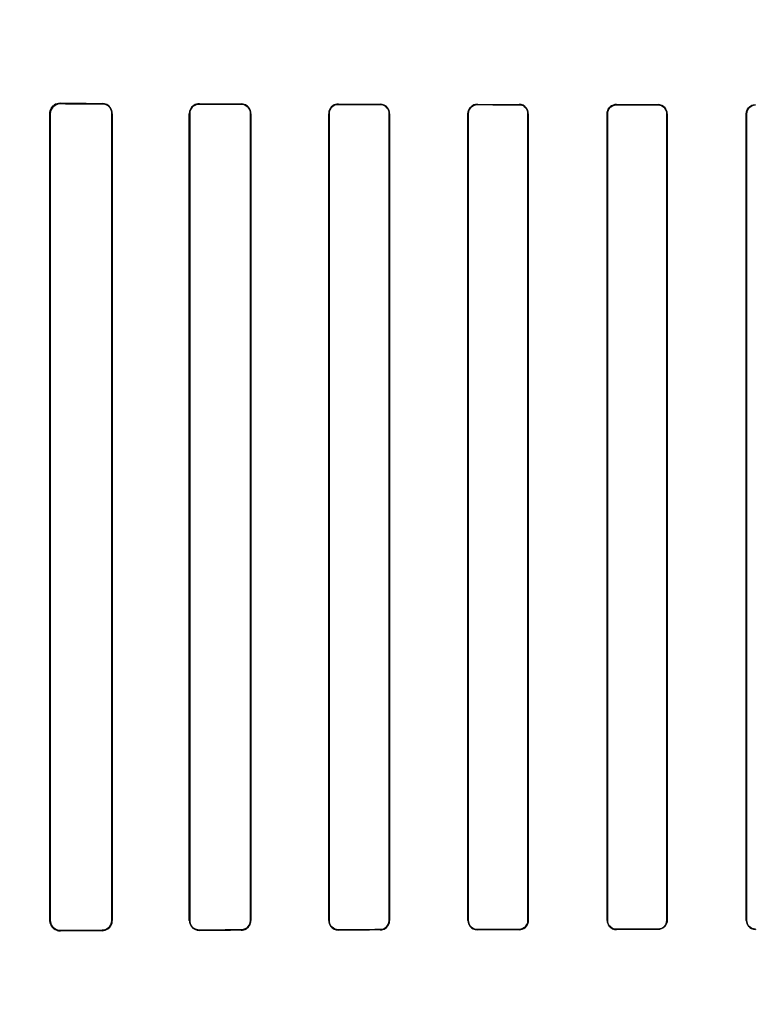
# Model space of a CAD drawing. Header units: millimetres. Extents: x 0 to 297, y 0 to 210.
# Tile 361 of 499: x 240.147 to 240.332, y 157.774 to 158.022. Entities that reach past the tile are written whole.
import ezdxf

# ---------------------------------------------------------------- set-up
doc = ezdxf.new("R2010")
doc.units = ezdxf.units.MM
doc.header["$LTSCALE"] = 16.335
doc.layers.get('0').update_dxf_attribs({"linetype": 'CONTINUOUS'})
for name, color, linetype in [('AXES_REF', 7, 'CONTINUOUS'), ('INTFCLR_1', 7, 'CONTINUOUS'), ('INTFCLR_72935', 7, 'CONTINUOUS')]:
    doc.layers.add(name, color=color, linetype=linetype)

msp = doc.modelspace()

# ---------------------------------------------------------------- linework, layer by layer
at = {"color": 7, "linetype": 'Continuous'}
for radius in [6.78708, 6.7865, 6.74304]:
    msp.add_circle((241.48891, 154.71146), radius, dxfattribs=at)
for radius, start, end in [(6.72, 278.277129, 261.722871), (6.874, 113.082692, 346.830891)]:
    msp.add_arc((241.48891, 154.71146), radius, start, end, dxfattribs=at)
at = {"layer": 'AXES_REF', "color": 9, "linetype": 'Continuous'}
msp.add_circle((241.48891, 154.71146), 4.15, dxfattribs=at)
msp.add_arc((241.48891, 154.71146), 6.19116, 94.411812, 85.588188, dxfattribs=at)
at = {"layer": 'INTFCLR_1', "color": 9, "linetype": 'Continuous'}
for p, q in [((240.15697, 158.00048), (240.15697, 158.00059)), ((240.16747, 158.00055), (240.16747, 158.00045)), ((240.19197, 158.00038), (240.19197, 158.00047)), ((240.20247, 158.00044), (240.20247, 158.00035)), ((240.22697, 158.0003), (240.22697, 158.00038)), ((240.23747, 158.00036), (240.23747, 158.00028)), ((240.26197, 158.00023), (240.26197, 158.00031)), ((240.27247, 158.0003), (240.27247, 158.00022)), ((240.29697, 158.00018), (240.29697, 158.00026)), ((240.30747, 158.00025), (240.30747, 158.00017)), ((240.33197, 158.00015), (240.33197, 158.00022)), ((240.15432, 157.99795), (240.15443, 157.99795)), ((240.16995, 157.99795), (240.17005, 157.99795)), ((240.18944, 157.99795), (240.18953, 157.99795)), ((240.20486, 157.99795), (240.20495, 157.99795)), ((240.22453, 157.99795), (240.22462, 157.99795)), ((240.23978, 157.99795), (240.23987, 157.99795)), ((240.2596, 157.99795), (240.25968, 157.99795)), ((240.27472, 157.99795), (240.2748, 157.99795)), ((240.29466, 157.99795), (240.29473, 157.99795)), ((240.30968, 157.99795), (240.30976, 157.99795)), ((240.3297, 157.99795), (240.32977, 157.99795)), ((240.15443, 157.79495), (240.15432, 157.79495)), ((240.17005, 157.79495), (240.16995, 157.79495)), ((240.18953, 157.79495), (240.18944, 157.79495)), ((240.20495, 157.79495), (240.20486, 157.79495)), ((240.22462, 157.79495), (240.22453, 157.79495)), ((240.23987, 157.79495), (240.23978, 157.79495)), ((240.25968, 157.79495), (240.2596, 157.79495)), ((240.27247, 157.79269), (240.27247, 157.79261)), ((240.2748, 157.79495), (240.27472, 157.79495)), ((240.29473, 157.79495), (240.29466, 157.79495)), ((240.29697, 157.79265), (240.29697, 157.79273)), ((240.30747, 157.79274), (240.30747, 157.79266)), ((240.30976, 157.79495), (240.30968, 157.79495)), ((240.32977, 157.79495), (240.3297, 157.79495)), ((240.33197, 157.79269), (240.33197, 157.79276)), ((240.15697, 157.79232), (240.15697, 157.79243)), ((240.16747, 157.79246), (240.16747, 157.79236)), ((240.19197, 157.79244), (240.19197, 157.79253)), ((240.20247, 157.79256), (240.20247, 157.79247)), ((240.22697, 157.79253), (240.22697, 157.79261)), ((240.23747, 157.79263), (240.23747, 157.79255)), ((240.26197, 157.7926), (240.26197, 157.79268))]:
    msp.add_line(p, q, dxfattribs=at)
at = {"layer": 'INTFCLR_1', "color": 6, "linetype": 'Continuous'}
for p, q in [((240.15432, 157.99795), (240.15432, 157.79495)), ((240.15443, 157.99795), (240.15443, 157.79495)), ((240.16995, 157.79495), (240.16995, 157.99795)), ((240.17005, 157.79495), (240.17005, 157.99795)), ((240.18944, 157.99795), (240.18944, 157.79495)), ((240.18953, 157.99795), (240.18953, 157.79495)), ((240.20486, 157.79495), (240.20486, 157.99795)), ((240.20495, 157.79495), (240.20495, 157.99795)), ((240.22453, 157.99795), (240.22453, 157.79495)), ((240.22462, 157.99795), (240.22462, 157.79495)), ((240.23978, 157.79495), (240.23978, 157.99795)), ((240.23987, 157.79495), (240.23987, 157.99795)), ((240.2596, 157.99795), (240.2596, 157.79495)), ((240.25968, 157.99795), (240.25968, 157.79495)), ((240.27472, 157.79495), (240.27472, 157.99795)), ((240.2748, 157.79495), (240.2748, 157.99795)), ((240.29466, 157.99795), (240.29466, 157.79495)), ((240.29473, 157.99795), (240.29473, 157.79495)), ((240.30968, 157.79495), (240.30968, 157.99795)), ((240.30976, 157.79495), (240.30976, 157.99795)), ((240.3297, 157.99795), (240.3297, 157.79495)), ((240.32977, 157.99795), (240.32977, 157.79495))]:
    msp.add_line(p, q, dxfattribs=at)
at = {"layer": 'INTFCLR_1', "color": 7, "linetype": 'Continuous'}
msp.add_lwpolyline([(240.15609, 158.00044), (240.15618, 158.00047), (240.15627, 158.0005), (240.15637, 158.00052), (240.15646, 158.00054), (240.15656, 158.00056), (240.15666, 158.00057), (240.15676, 158.00058), (240.15686, 158.00059), (240.15697, 158.00059)], dxfattribs=at)
at = {"layer": 'INTFCLR_1', "color": 6, "linetype": 'Continuous'}
for centre, major_axis, start_param, end_param in [((240.42472, 158.00145), (0.36509, 0), -2.394089, -2.352695), ((240.42472, 158.00145), (0.38609, 0), -2.337129, -2.300034), ((240.42472, 158.00145), (0.36509, 0), -2.262072, -2.225293), ((240.42472, 158.00145), (0.38609, 0), -2.217858, -2.184193), ((240.42472, 158.00145), (0.36509, 0), -2.143198, -2.109347), ((240.42472, 158.00145), (0.38609, 0), -2.10853, -2.077154), ((240.42472, 158.00145), (0.36509, 0), -2.032847, -2.000965), ((240.42472, 158.00145), (0.38609, 0), -2.005937, -1.976148), ((240.42472, 158.00145), (0.36509, 0), -1.928279, -1.897747), ((240.42472, 158.00145), (0.38609, 0), -1.908037, -1.879358), ((240.42472, 157.79145), (0.38609, 0), 1.976148, 2.005937), ((240.42472, 157.79145), (0.38609, 0), 1.879358, 1.908037), ((240.42472, 157.79145), (0.38609, 0), 2.300034, 2.337129), ((240.42472, 157.79145), (0.36509, 0), 2.352695, 2.394089), ((240.42472, 157.79145), (0.38609, 0), 2.184193, 2.217858), ((240.42472, 157.79145), (0.36509, 0), 2.225293, 2.262072), ((240.42472, 157.79145), (0.38609, 0), 2.077154, 2.10853), ((240.42472, 157.79145), (0.36509, 0), 2.109347, 2.143198), ((240.42472, 157.79145), (0.36509, 0), 2.000965, 2.032847), ((240.42472, 157.79145), (0.36509, 0), 1.897747, 1.928279)]:
    msp.add_ellipse(centre, major_axis=major_axis, ratio=0.003491, start_param=start_param, end_param=end_param, dxfattribs=at)
at = {"layer": 'INTFCLR_1', "color": 7, "linetype": 'Continuous'}
for points, knots in [([(240.15697, 158.00059), (240.15643, 158.00058), (240.15505, 158.00018), (240.15432, 157.99876), (240.15432, 157.99795)], [0, 0, 0, 0, 0.401573, 1, 1, 1, 1]), ([(240.15432, 157.99795), (240.15432, 157.99843), (240.15462, 157.99951), (240.15553, 158.00025), (240.15609, 158.00044)], [0, 0, 0, 0, 0.442089, 1, 1, 1, 1])]:
    msp.add_open_spline(points, degree=3, knots=knots, dxfattribs=at)
at = {"layer": 'INTFCLR_1', "color": 6, "linetype": 'Continuous'}
for points, knots in [([(240.15697, 158.00048), (240.15646, 158.00049), (240.15514, 158.0001), (240.15443, 157.99874), (240.15443, 157.99795)], [0, 0, 0, 0, 0.393822, 1, 1, 1, 1]), ([(240.17005, 157.99795), (240.17005, 157.99847), (240.16966, 157.99982), (240.16826, 158.00055), (240.16747, 158.00055)], [0, 0, 0, 0, 0.39343, 1, 1, 1, 1]), ([(240.16995, 157.99795), (240.16995, 157.99846), (240.16956, 157.99976), (240.16822, 158.00045), (240.16747, 158.00045)], [0, 0, 0, 0, 0.402383, 1, 1, 1, 1]), ([(240.19197, 158.00047), (240.19148, 158.00047), (240.19017, 158.00011), (240.18944, 157.99875), (240.18944, 157.99795)], [0, 0, 0, 0, 0.379369, 1, 1, 1, 1]), ([(240.19197, 158.00038), (240.1915, 158.00038), (240.19024, 158.00004), (240.18953, 157.99873), (240.18953, 157.99795)], [0, 0, 0, 0, 0.373842, 1, 1, 1, 1]), ([(240.20495, 157.99795), (240.20495, 157.99848), (240.20454, 157.99978), (240.20321, 158.00044), (240.20247, 158.00044)], [0, 0, 0, 0, 0.412853, 1, 1, 1, 1]), ([(240.20486, 157.99795), (240.20486, 157.99846), (240.20446, 157.99972), (240.20318, 158.00035), (240.20247, 158.00035)], [0, 0, 0, 0, 0.417005, 1, 1, 1, 1]), ([(240.22697, 158.00038), (240.22651, 158.00038), (240.22526, 158.00005), (240.22453, 157.99874), (240.22453, 157.99795)], [0, 0, 0, 0, 0.365847, 1, 1, 1, 1]), ([(240.22697, 158.0003), (240.2264, 158.0003), (240.22516, 157.99984), (240.22462, 157.99858), (240.22462, 157.99795)], [0, 0, 0, 0, 0.47417, 1, 1, 1, 1]), ([(240.23987, 157.99795), (240.23987, 157.99847), (240.23946, 157.99973), (240.23817, 158.00036), (240.23747, 158.00036)], [0, 0, 0, 0, 0.424165, 1, 1, 1, 1]), ([(240.23978, 157.99795), (240.23978, 157.99846), (240.23939, 157.99967), (240.23814, 158.00027), (240.23747, 158.00028)], [0, 0, 0, 0, 0.426866, 1, 1, 1, 1]), ([(240.26197, 158.00031), (240.2614, 158.00031), (240.26015, 157.99986), (240.2596, 157.9986), (240.2596, 157.99795)], [0, 0, 0, 0, 0.467061, 1, 1, 1, 1]), ([(240.26197, 158.00023), (240.26151, 158.00023), (240.26032, 157.99988), (240.25968, 157.99865), (240.25968, 157.99795)], [0, 0, 0, 0, 0.396507, 1, 1, 1, 1]), ([(240.2748, 157.99795), (240.2748, 157.99847), (240.2744, 157.9997), (240.27314, 158.0003), (240.27247, 158.0003)], [0, 0, 0, 0, 0.432834, 1, 1, 1, 1]), ([(240.27472, 157.99795), (240.27472, 157.99845), (240.27433, 157.99964), (240.27312, 158.00022), (240.27247, 158.00022)], [0, 0, 0, 0, 0.434515, 1, 1, 1, 1]), ([(240.29697, 158.00026), (240.29642, 158.00026), (240.29521, 157.99983), (240.29466, 157.99859), (240.29466, 157.99795)], [0, 0, 0, 0, 0.45921, 1, 1, 1, 1]), ([(240.29697, 158.00018), (240.29638, 158.00018), (240.2952, 157.99969), (240.29473, 157.99851), (240.29473, 157.99795)], [0, 0, 0, 0, 0.511254, 1, 1, 1, 1]), ([(240.30976, 157.99795), (240.30976, 157.99847), (240.30935, 157.99967), (240.30812, 158.00025), (240.30747, 158.00025)], [0, 0, 0, 0, 0.439305, 1, 1, 1, 1]), ([(240.30968, 157.99795), (240.30968, 157.99846), (240.30928, 157.99962), (240.30809, 158.00017), (240.30747, 158.00017)], [0, 0, 0, 0, 0.445822, 1, 1, 1, 1]), ([(240.3297, 157.99795), (240.3297, 157.99847), (240.33011, 157.99967), (240.33133, 158.00022), (240.33197, 158.00022)], [0, 0, 0, 0, 0.448932, 1, 1, 1, 1]), ([(240.33197, 158.00015), (240.3314, 158.00015), (240.33023, 157.99967), (240.32977, 157.99851), (240.32977, 157.99795)], [0, 0, 0, 0, 0.506253, 1, 1, 1, 1]), ([(240.15432, 157.79495), (240.15432, 157.79445), (240.1547, 157.79308), (240.15613, 157.79232), (240.15697, 157.79232)], [0, 0, 0, 0, 0.376083, 1, 1, 1, 1]), ([(240.15443, 157.79495), (240.15443, 157.79445), (240.15481, 157.79313), (240.15618, 157.79242), (240.15697, 157.79243)], [0, 0, 0, 0, 0.392607, 1, 1, 1, 1]), ([(240.16747, 157.79246), (240.16798, 157.79246), (240.16928, 157.79287), (240.16995, 157.79421), (240.16995, 157.79495)], [0, 0, 0, 0, 0.409287, 1, 1, 1, 1]), ([(240.16747, 157.79236), (240.16798, 157.79236), (240.16933, 157.79276), (240.17005, 157.79416), (240.17005, 157.79495)], [0, 0, 0, 0, 0.394587, 1, 1, 1, 1]), ([(240.18944, 157.79495), (240.18944, 157.79443), (240.18984, 157.79312), (240.1912, 157.79243), (240.19197, 157.79244)], [0, 0, 0, 0, 0.405294, 1, 1, 1, 1]), ([(240.18953, 157.79495), (240.18953, 157.79445), (240.18993, 157.79318), (240.19124, 157.79253), (240.19197, 157.79253)], [0, 0, 0, 0, 0.4116, 1, 1, 1, 1]), ([(240.20247, 157.79256), (240.20291, 157.79256), (240.20415, 157.7929), (240.20486, 157.79419), (240.20486, 157.79495)], [0, 0, 0, 0, 0.369218, 1, 1, 1, 1]), ([(240.20247, 157.79247), (240.20294, 157.79247), (240.20422, 157.79282), (240.20495, 157.79417), (240.20495, 157.79495)], [0, 0, 0, 0, 0.373743, 1, 1, 1, 1]), ([(240.22453, 157.79495), (240.22453, 157.79444), (240.22494, 157.79316), (240.22625, 157.79252), (240.22697, 157.79253)], [0, 0, 0, 0, 0.419413, 1, 1, 1, 1]), ([(240.22462, 157.79495), (240.22462, 157.79445), (240.22501, 157.79322), (240.22628, 157.79261), (240.22697, 157.79261)], [0, 0, 0, 0, 0.422805, 1, 1, 1, 1]), ([(240.23747, 157.79263), (240.23794, 157.79263), (240.23915, 157.793), (240.23978, 157.79425), (240.23978, 157.79495)], [0, 0, 0, 0, 0.401643, 1, 1, 1, 1]), ([(240.23747, 157.79255), (240.23805, 157.79255), (240.23932, 157.79303), (240.23987, 157.79431), (240.23987, 157.79495)], [0, 0, 0, 0, 0.47334, 1, 1, 1, 1]), ([(240.2596, 157.79495), (240.2596, 157.79444), (240.26001, 157.7932), (240.26128, 157.79259), (240.26197, 157.7926)], [0, 0, 0, 0, 0.429292, 1, 1, 1, 1]), ([(240.25968, 157.79495), (240.25968, 157.79445), (240.26008, 157.79326), (240.2613, 157.79268), (240.26197, 157.79268)], [0, 0, 0, 0, 0.431437, 1, 1, 1, 1]), ([(240.27247, 157.79269), (240.27292, 157.79269), (240.27409, 157.79304), (240.27472, 157.79426), (240.27472, 157.79495)], [0, 0, 0, 0, 0.393955, 1, 1, 1, 1]), ([(240.27247, 157.79261), (240.27302, 157.79261), (240.27425, 157.79306), (240.2748, 157.79431), (240.2748, 157.79495)], [0, 0, 0, 0, 0.463766, 1, 1, 1, 1]), ([(240.29466, 157.79495), (240.29466, 157.79444), (240.29506, 157.79323), (240.2963, 157.79265), (240.29697, 157.79265)], [0, 0, 0, 0, 0.436747, 1, 1, 1, 1]), ([(240.29473, 157.79495), (240.29473, 157.79446), (240.29513, 157.79329), (240.29633, 157.79273), (240.29697, 157.79273)], [0, 0, 0, 0, 0.438001, 1, 1, 1, 1]), ([(240.30747, 157.79274), (240.30804, 157.79274), (240.30922, 157.79322), (240.30968, 157.7944), (240.30968, 157.79495)], [0, 0, 0, 0, 0.509133, 1, 1, 1, 1]), ([(240.30976, 157.79495), (240.30976, 157.79444), (240.30934, 157.79323), (240.30811, 157.79266), (240.30747, 157.79266)], [0, 0, 0, 0, 0.444674, 1, 1, 1, 1]), ([(240.3297, 157.79495), (240.3297, 157.79444), (240.3301, 157.79325), (240.33132, 157.79269), (240.33197, 157.79269)], [0, 0, 0, 0, 0.442115, 1, 1, 1, 1]), ([(240.32977, 157.79495), (240.32977, 157.79445), (240.33017, 157.7933), (240.33135, 157.79276), (240.33197, 157.79276)], [0, 0, 0, 0, 0.449607, 1, 1, 1, 1])]:
    msp.add_open_spline(points, degree=3, knots=knots, dxfattribs=at)
at = {"layer": 'INTFCLR_72935', "color": 9, "linetype": 'Continuous'}
for p, q in [((240.15697, 158.00059), (240.15697, 158.00048)), ((240.16747, 158.00045), (240.16747, 158.00055)), ((240.19197, 158.00047), (240.19197, 158.00038)), ((240.20247, 158.00035), (240.20247, 158.00044)), ((240.22697, 158.00038), (240.22697, 158.0003)), ((240.23747, 158.00028), (240.23747, 158.00036)), ((240.26197, 158.00031), (240.26197, 158.00023)), ((240.27247, 158.00022), (240.27247, 158.0003)), ((240.29697, 158.00026), (240.29697, 158.00018)), ((240.30747, 158.00017), (240.30747, 158.00025)), ((240.33197, 158.00022), (240.33197, 158.00015)), ((240.15443, 157.99795), (240.15432, 157.99795)), ((240.17005, 157.99795), (240.16995, 157.99795)), ((240.18953, 157.99795), (240.18944, 157.99795)), ((240.20495, 157.99795), (240.20486, 157.99795)), ((240.22462, 157.99795), (240.22453, 157.99795)), ((240.23987, 157.99795), (240.23978, 157.99795)), ((240.25968, 157.99795), (240.2596, 157.99795)), ((240.2748, 157.99795), (240.27472, 157.99795)), ((240.29473, 157.99795), (240.29466, 157.99795)), ((240.30976, 157.99795), (240.30968, 157.99795)), ((240.32977, 157.99795), (240.3297, 157.99795)), ((240.15432, 157.79495), (240.15443, 157.79495)), ((240.16995, 157.79495), (240.17005, 157.79495)), ((240.18944, 157.79495), (240.18953, 157.79495)), ((240.20486, 157.79495), (240.20495, 157.79495)), ((240.22453, 157.79495), (240.22462, 157.79495)), ((240.23978, 157.79495), (240.23987, 157.79495)), ((240.2596, 157.79495), (240.25968, 157.79495)), ((240.27247, 157.79261), (240.27247, 157.79269)), ((240.27472, 157.79495), (240.2748, 157.79495)), ((240.29466, 157.79495), (240.29473, 157.79495)), ((240.29697, 157.79273), (240.29697, 157.79265)), ((240.30747, 157.79266), (240.30747, 157.79274)), ((240.30968, 157.79495), (240.30976, 157.79495)), ((240.3297, 157.79495), (240.32977, 157.79495)), ((240.33197, 157.79276), (240.33197, 157.79269)), ((240.15697, 157.79243), (240.15697, 157.79232)), ((240.16747, 157.79236), (240.16747, 157.79246)), ((240.19197, 157.79253), (240.19197, 157.79244)), ((240.20247, 157.79247), (240.20247, 157.79256)), ((240.22697, 157.79261), (240.22697, 157.79253)), ((240.23747, 157.79255), (240.23747, 157.79263)), ((240.26197, 157.79268), (240.26197, 157.7926))]:
    msp.add_line(p, q, dxfattribs=at)
at = {"layer": 'INTFCLR_72935', "color": 6, "linetype": 'Continuous'}
for p, q in [((240.15432, 157.79495), (240.15432, 157.99795)), ((240.15443, 157.79495), (240.15443, 157.99795)), ((240.16995, 157.99795), (240.16995, 157.79495)), ((240.17005, 157.99795), (240.17005, 157.79495)), ((240.18944, 157.79495), (240.18944, 157.99795)), ((240.18953, 157.79495), (240.18953, 157.99795)), ((240.20486, 157.99795), (240.20486, 157.79495)), ((240.20495, 157.99795), (240.20495, 157.79495)), ((240.22453, 157.79495), (240.22453, 157.99795)), ((240.22462, 157.79495), (240.22462, 157.99795)), ((240.23978, 157.99795), (240.23978, 157.79495)), ((240.23987, 157.99795), (240.23987, 157.79495)), ((240.2596, 157.79495), (240.2596, 157.99795)), ((240.25968, 157.79495), (240.25968, 157.99795)), ((240.27472, 157.99795), (240.27472, 157.79495)), ((240.2748, 157.99795), (240.2748, 157.79495)), ((240.29466, 157.79495), (240.29466, 157.99795)), ((240.29473, 157.79495), (240.29473, 157.99795)), ((240.30968, 157.99795), (240.30968, 157.79495)), ((240.30976, 157.99795), (240.30976, 157.79495)), ((240.3297, 157.79495), (240.3297, 157.99795)), ((240.32977, 157.79495), (240.32977, 157.99795))]:
    msp.add_line(p, q, dxfattribs=at)
at = {"layer": 'INTFCLR_72935', "color": 7, "linetype": 'Continuous'}
msp.add_lwpolyline([(240.15609, 157.79247), (240.15618, 157.79244), (240.15627, 157.79241), (240.15637, 157.79239), (240.15646, 157.79237), (240.15656, 157.79235), (240.15666, 157.79234), (240.15676, 157.79233), (240.15686, 157.79232), (240.15697, 157.79232)], dxfattribs=at)
at = {"layer": 'INTFCLR_72935', "color": 6, "linetype": 'Continuous'}
for centre, major_axis, start_param, end_param in [((240.42472, 158.00145), (0.36509, 0), -2.394089, -2.352695), ((240.42472, 158.00145), (0.38609, 0), -2.337129, -2.300034), ((240.42472, 158.00145), (0.36509, 0), -2.262072, -2.225293), ((240.42472, 158.00145), (0.38609, 0), -2.217858, -2.184193), ((240.42472, 158.00145), (0.36509, 0), -2.143198, -2.109347), ((240.42472, 158.00145), (0.38609, 0), -2.10853, -2.077154), ((240.42472, 158.00145), (0.36509, 0), -2.032847, -2.000965), ((240.42472, 158.00145), (0.38609, 0), -2.005937, -1.976148), ((240.42472, 158.00145), (0.36509, 0), -1.928279, -1.897747), ((240.42472, 158.00145), (0.38609, 0), -1.908037, -1.879358), ((240.42472, 157.79145), (0.38609, 0), 1.976148, 2.005937), ((240.42472, 157.79145), (0.38609, 0), 1.879358, 1.908037), ((240.42472, 157.79145), (0.38609, 0), 2.300034, 2.337129), ((240.42472, 157.79145), (0.36509, 0), 2.352695, 2.394089), ((240.42472, 157.79145), (0.38609, 0), 2.184193, 2.217858), ((240.42472, 157.79145), (0.36509, 0), 2.225293, 2.262072), ((240.42472, 157.79145), (0.38609, 0), 2.077154, 2.10853), ((240.42472, 157.79145), (0.36509, 0), 2.109347, 2.143198), ((240.42472, 157.79145), (0.36509, 0), 2.000965, 2.032847), ((240.42472, 157.79145), (0.36509, 0), 1.897747, 1.928279)]:
    msp.add_ellipse(centre, major_axis=major_axis, ratio=0.003491, start_param=start_param, end_param=end_param, dxfattribs=at)
for points, knots in [([(240.15432, 157.99795), (240.15432, 157.99846), (240.1547, 157.99983), (240.15613, 158.00059), (240.15697, 158.00059)], [0, 0, 0, 0, 0.376083, 1, 1, 1, 1]), ([(240.15443, 157.99795), (240.15443, 157.99846), (240.15481, 157.99978), (240.15618, 158.00049), (240.15697, 158.00048)], [0, 0, 0, 0, 0.392511, 1, 1, 1, 1]), ([(240.17005, 157.99795), (240.17005, 157.99847), (240.16966, 157.99982), (240.16827, 158.00055), (240.16747, 158.00055)], [0, 0, 0, 0, 0.391624, 1, 1, 1, 1]), ([(240.16747, 158.00045), (240.16796, 158.00045), (240.16926, 158.00007), (240.16995, 157.99872), (240.16995, 157.99795)], [0, 0, 0, 0, 0.393004, 1, 1, 1, 1]), ([(240.19197, 158.00047), (240.19147, 158.00047), (240.19016, 158.0001), (240.18944, 157.99874), (240.18944, 157.99795)], [0, 0, 0, 0, 0.387521, 1, 1, 1, 1]), ([(240.18953, 157.99795), (240.18953, 157.99846), (240.18993, 157.99973), (240.19124, 158.00038), (240.19197, 158.00038)], [0, 0, 0, 0, 0.411738, 1, 1, 1, 1]), ([(240.20495, 157.99795), (240.20495, 157.99848), (240.20454, 157.99977), (240.20321, 158.00044), (240.20247, 158.00044)], [0, 0, 0, 0, 0.411614, 1, 1, 1, 1]), ([(240.20247, 158.00035), (240.20293, 158.00035), (240.20417, 158), (240.20486, 157.99871), (240.20486, 157.99795)], [0, 0, 0, 0, 0.378712, 1, 1, 1, 1]), ([(240.22697, 158.00038), (240.2265, 158.00038), (240.22524, 158.00004), (240.22453, 157.99872), (240.22453, 157.99795)], [0, 0, 0, 0, 0.376214, 1, 1, 1, 1]), ([(240.22462, 157.99795), (240.22462, 157.99846), (240.22502, 157.99969), (240.22628, 158.0003), (240.22697, 158.0003)], [0, 0, 0, 0, 0.426616, 1, 1, 1, 1]), ([(240.23987, 157.99795), (240.23987, 157.99848), (240.23946, 157.99974), (240.23817, 158.00036), (240.23747, 158.00036)], [0, 0, 0, 0, 0.425926, 1, 1, 1, 1]), ([(240.23747, 158.00028), (240.23795, 158.00028), (240.23916, 157.9999), (240.23978, 157.99865), (240.23978, 157.99795)], [0, 0, 0, 0, 0.409084, 1, 1, 1, 1]), ([(240.2596, 157.99795), (240.2596, 157.99847), (240.26001, 157.99971), (240.26128, 158.00032), (240.26197, 158.00031)], [0, 0, 0, 0, 0.429292, 1, 1, 1, 1]), ([(240.25968, 157.99795), (240.25968, 157.99846), (240.26009, 157.99966), (240.26131, 158.00023), (240.26197, 158.00023)], [0, 0, 0, 0, 0.436653, 1, 1, 1, 1]), ([(240.2748, 157.99795), (240.2748, 157.99848), (240.27439, 157.9997), (240.27314, 158.0003), (240.27247, 158.0003)], [0, 0, 0, 0, 0.43647, 1, 1, 1, 1]), ([(240.27247, 158.00022), (240.27293, 158.00022), (240.2741, 157.99986), (240.27472, 157.99864), (240.27472, 157.99795)], [0, 0, 0, 0, 0.400765, 1, 1, 1, 1]), ([(240.29466, 157.99795), (240.29466, 157.99847), (240.29506, 157.99968), (240.2963, 158.00026), (240.29697, 158.00026)], [0, 0, 0, 0, 0.436747, 1, 1, 1, 1]), ([(240.29473, 157.99795), (240.29473, 157.99846), (240.29514, 157.99963), (240.29633, 158.00018), (240.29697, 158.00018)], [0, 0, 0, 0, 0.443691, 1, 1, 1, 1]), ([(240.30976, 157.99795), (240.30976, 157.99847), (240.30934, 157.99968), (240.30811, 158.00025), (240.30747, 158.00025)], [0, 0, 0, 0, 0.444674, 1, 1, 1, 1]), ([(240.30747, 158.00017), (240.30804, 158.00017), (240.30922, 157.99968), (240.30968, 157.99851), (240.30968, 157.99795)], [0, 0, 0, 0, 0.512923, 1, 1, 1, 1]), ([(240.3297, 157.99795), (240.3297, 157.99847), (240.3301, 157.99966), (240.33132, 158.00022), (240.33197, 158.00022)], [0, 0, 0, 0, 0.442115, 1, 1, 1, 1]), ([(240.32977, 157.99795), (240.32977, 157.99846), (240.33017, 157.99961), (240.33135, 158.00015), (240.33197, 158.00015)], [0, 0, 0, 0, 0.449607, 1, 1, 1, 1]), ([(240.15697, 157.79243), (240.15645, 157.79242), (240.15513, 157.79281), (240.15443, 157.79418), (240.15443, 157.79495)], [0, 0, 0, 0, 0.398583, 1, 1, 1, 1]), ([(240.16995, 157.79495), (240.16995, 157.79445), (240.16956, 157.79315), (240.16822, 157.79246), (240.16747, 157.79246)], [0, 0, 0, 0, 0.400302, 1, 1, 1, 1]), ([(240.16747, 157.79236), (240.16799, 157.79236), (240.16934, 157.79277), (240.17005, 157.79417), (240.17005, 157.79495)], [0, 0, 0, 0, 0.400719, 1, 1, 1, 1]), ([(240.18944, 157.79495), (240.18944, 157.79444), (240.18984, 157.79312), (240.1912, 157.79243), (240.19197, 157.79244)], [0, 0, 0, 0, 0.404898, 1, 1, 1, 1]), ([(240.19197, 157.79253), (240.19149, 157.79253), (240.19023, 157.79288), (240.18953, 157.79419), (240.18953, 157.79495)], [0, 0, 0, 0, 0.383513, 1, 1, 1, 1]), ([(240.20486, 157.79495), (240.20486, 157.79445), (240.20446, 157.79319), (240.20318, 157.79256), (240.20247, 157.79256)], [0, 0, 0, 0, 0.417183, 1, 1, 1, 1]), ([(240.20247, 157.79247), (240.20295, 157.79247), (240.20424, 157.79284), (240.20495, 157.79418), (240.20495, 157.79495)], [0, 0, 0, 0, 0.383062, 1, 1, 1, 1]), ([(240.22453, 157.79495), (240.22453, 157.79443), (240.22494, 157.79316), (240.22625, 157.79252), (240.22697, 157.79253)], [0, 0, 0, 0, 0.422388, 1, 1, 1, 1]), ([(240.22697, 157.79261), (240.2264, 157.79261), (240.22516, 157.79307), (240.22462, 157.79433), (240.22462, 157.79495)], [0, 0, 0, 0, 0.47417, 1, 1, 1, 1]), ([(240.23978, 157.79495), (240.23978, 157.79445), (240.23938, 157.79323), (240.23814, 157.79263), (240.23747, 157.79263)], [0, 0, 0, 0, 0.429389, 1, 1, 1, 1]), ([(240.23747, 157.79255), (240.23792, 157.79255), (240.23916, 157.79289), (240.23987, 157.79419), (240.23987, 157.79495)], [0, 0, 0, 0, 0.370654, 1, 1, 1, 1]), ([(240.2596, 157.79495), (240.2596, 157.79443), (240.26002, 157.79319), (240.26128, 157.79259), (240.26197, 157.7926)], [0, 0, 0, 0, 0.434167, 1, 1, 1, 1]), ([(240.26197, 157.79268), (240.2615, 157.79268), (240.26031, 157.79304), (240.25968, 157.79426), (240.25968, 157.79495)], [0, 0, 0, 0, 0.404563, 1, 1, 1, 1]), ([(240.2748, 157.79495), (240.2748, 157.79444), (240.2744, 157.79321), (240.27314, 157.79261), (240.27247, 157.79261)], [0, 0, 0, 0, 0.432834, 1, 1, 1, 1]), ([(240.27472, 157.79495), (240.27472, 157.79445), (240.27432, 157.79326), (240.27311, 157.79269), (240.27247, 157.79269)], [0, 0, 0, 0, 0.438506, 1, 1, 1, 1]), ([(240.29466, 157.79495), (240.29466, 157.79443), (240.29507, 157.79322), (240.29631, 157.79265), (240.29697, 157.79265)], [0, 0, 0, 0, 0.443145, 1, 1, 1, 1]), ([(240.29697, 157.79273), (240.29651, 157.79273), (240.29535, 157.79307), (240.29473, 157.79427), (240.29473, 157.79495)], [0, 0, 0, 0, 0.397667, 1, 1, 1, 1]), ([(240.30976, 157.79495), (240.30976, 157.79444), (240.30935, 157.79324), (240.30812, 157.79266), (240.30747, 157.79266)], [0, 0, 0, 0, 0.439305, 1, 1, 1, 1]), ([(240.30968, 157.79495), (240.30968, 157.79445), (240.30928, 157.79329), (240.30809, 157.79274), (240.30747, 157.79274)], [0, 0, 0, 0, 0.445822, 1, 1, 1, 1]), ([(240.3297, 157.79495), (240.3297, 157.79444), (240.33011, 157.79324), (240.33133, 157.79269), (240.33197, 157.79269)], [0, 0, 0, 0, 0.448932, 1, 1, 1, 1]), ([(240.33197, 157.79276), (240.33139, 157.79276), (240.33022, 157.79325), (240.32977, 157.79441), (240.32977, 157.79495)], [0, 0, 0, 0, 0.512262, 1, 1, 1, 1])]:
    msp.add_open_spline(points, degree=3, knots=knots, dxfattribs=at)
at = {"layer": 'INTFCLR_72935', "color": 7, "linetype": 'Continuous'}
for points, knots in [([(240.15697, 157.79232), (240.15643, 157.79232), (240.15505, 157.79273), (240.15432, 157.79415), (240.15432, 157.79495)], [0, 0, 0, 0, 0.401573, 1, 1, 1, 1]), ([(240.15432, 157.79495), (240.15432, 157.79448), (240.15462, 157.7934), (240.15553, 157.79266), (240.15609, 157.79247)], [0, 0, 0, 0, 0.442089, 1, 1, 1, 1])]:
    msp.add_open_spline(points, degree=3, knots=knots, dxfattribs=at)

doc.saveas('drawing.dxf')
